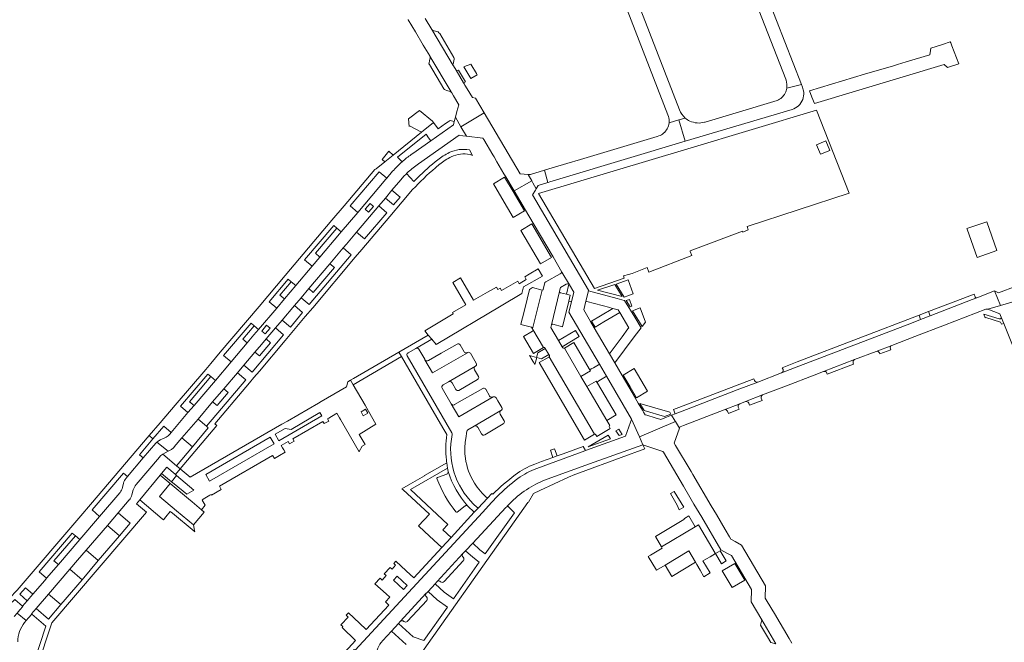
# Model space of a CAD drawing. Header units: metres. Extents: x 166325 to 190320, y 381923 to 404576.
# Tile 975 of 1056: x 182408 to 182792, y 384733 to 384975. Entities that reach past the tile are written whole.
import ezdxf

# ---------------------------------------------------------------- set-up
doc = ezdxf.new("R2010")
doc.units = ezdxf.units.M
for name, color, linetype, lineweight in [('B-WE-VH-VERHARDING_ASFALT-GV', 8, 'Continuous', 18), ('B-WE-VH-VERHARDING_BETON-GV', 8, 'Continuous', 18), ('B-WE-VH-VERHARDING_BETONSTRAATSTEEN-GV', 8, 'Continuous', 18), ('B-WE-VH-VERHARDING_HALFVERHARDING-GV', 8, 'Continuous', 18), ('B-WE-VH-VERHARDING_STRAATBAKSTEEN-GV', 8, 'Continuous', 18)]:
    doc.layers.add(name, color=color, linetype=linetype, lineweight=lineweight)

msp = doc.modelspace()

# ---------------------------------------------------------------- linework, layer by layer
at = {"layer": 'B-WE-VH-VERHARDING_ASFALT-GV', "flags": 128}
for points in [[(182707.025, 384948.57), (182712.728, 384949.959), (182693.27, 385000.037), (182678.786, 385037.762), (182677.857, 385040.184), (182677.148, 385042.031), (182676.923, 385042.617), (182673.233, 385052.227), (182671.626, 385051.6), (182670.158, 385051.028), (182670.033, 385050.979), (182668.547, 385050.4), (182672.453, 385040.247), (182673.174, 385038.373), (182687.916, 385000.061), (182706.6, 384952.04)], [(182619.33, 385045.013), (182619.489, 385044.602), (182636.741, 385000.05), (182660.62, 384938.22)], [(182665.151, 384940.121), (182651.065, 384976.599), (182638.224, 385009.676), (182624.06, 385046.6)], [(182706.6, 384952.04), (182706.75, 384951.655)], [(182713.615, 384946.965), (182713.447, 384947.982), (182713.117, 384948.959), (182712.729, 384949.957), (182712.728, 384949.959), (182707.025, 384948.57)], [(182703.242, 384943.781), (182702.004, 384943.41), (182675.17, 384935.37)], [(182667.429, 384936.958), (182664.957, 384936.226), (182667.469, 384927.899), (182709.07, 384940.33)], [(182660.62, 384938.22), (182660.869, 384937.574)], [(182661.134, 384935.093), (182664.957, 384936.226), (182667.429, 384936.958)], [(182667.469, 384927.899), (182664.957, 384936.226), (182661.134, 384935.093)], [(182675.17, 384935.37), (182675.006, 384935.321)], [(182657.128, 384929.955), (182656.477, 384929.761), (182626.591, 384920.841), (182621.274, 384919.254), (182612.997, 384916.74), (182612.604, 384916.62), (182612.557, 384916.606), (182613.953, 384911.862), (182614.044, 384911.89), (182614.639, 384912.072), (182619.862, 384913.673), (182667.469, 384927.899)]]:
    msp.add_lwpolyline(points, dxfattribs=at)
at = {"layer": 'B-WE-VH-VERHARDING_ASFALT-GV'}
for points in [[(182706.75, 384951.655, -0.1254601), (182707.025, 384948.57)], [(182707.025, 384948.57, -0.0818034), (182706.379, 384946.642)], [(182706.379, 384946.642, -0.1743905), (182703.242, 384943.781)], [(182709.07, 384940.33, 0.2332181), (182713.213, 384944.158)], [(182713.213, 384944.158, 0.1125629), (182713.615, 384946.965)], [(182667.429, 384936.958, -0.1196213), (182665.151, 384940.121)], [(182660.869, 384937.574, -0.101974), (182661.134, 384935.093)], [(182669.256, 384935.779, -0.0672301), (182667.429, 384936.958)], [(182660.412, 384932.763, -0.1828495), (182657.128, 384929.955)], [(182661.134, 384935.093, -0.1011505), (182660.412, 384932.763)], [(182675.006, 384935.321, -0.1822681), (182669.256, 384935.779)]]:
    msp.add_lwpolyline(points, format="xyb", dxfattribs=at)
at = {"layer": 'B-WE-VH-VERHARDING_BETON-GV', "flags": 128}
msp.add_lwpolyline([(182478.905, 384784.371), (182475.247, 384787.433), (182473.897, 384788.563), (182466.76, 384794.536), (182462.553, 384789.505), (182469.178, 384783.982), (182475.834, 384778.433), (182479.983, 384783.456)], close=True, dxfattribs=at)
at = {"layer": 'B-WE-VH-VERHARDING_BETONSTRAATSTEEN-GV', "flags": 128}
for points in [[(182559.433, 384975.279), (182559.479, 384975.202), (182562.272, 384970.494), (182565.318, 384965.363), (182567.887, 384961.132), (182567.923, 384961.072), (182576.263, 384947.108), (182576.397, 384946.883), (182576.432, 384946.825), (182577.155, 384945.557), (182579.16, 384942.049), (182578.454, 384939.455), (182577.853, 384937.246), (182580.031, 384933.577), (182589.064, 384938.946), (182585.659, 384944.721), (182584.499, 384944.919), (182582.438, 384948.377), (182581.606, 384949.773), (182581.37, 384950.169), (182581.344, 384950.213), (182581.079, 384950.658), (182578.157, 384955.562), (182577.127, 384957.226), (182576.981, 384957.471), (182568.631, 384971.497), (182566.137, 384975.738)], [(182568.229, 384928.109), (182577.063, 384934.346), (182577.399, 384935.581), (182575.818, 384936.012), (182575.036, 384935.486), (182574.046, 384934.77), (182571.133, 384932.725), (182569.347, 384935.221), (182564.64, 384931.437), (182553.56, 384922.531), (182550.314, 384919.922), (182546.938, 384917.208), (182546.51, 384916.864), (182534.54, 384902.739), (182529.767, 384897.108), (182511.564, 384875.628), (182501.327, 384863.547), (182486.209, 384845.708), (182482.508, 384841.341), (182480.548, 384839.042), (182468.609, 384825.035), (182462.764, 384818.179), (182458.556, 384813.242), (182460.001, 384812.033), (182464.169, 384816.964), (182467.131, 384814.5), (182473.645, 384822.175), (182470.722, 384824.682), (182481.39, 384837.201), (182482.573, 384836.206), (182484.315, 384834.745), (182490.471, 384841.997), (182487.547, 384844.462), (182498.218, 384857.041), (182499.392, 384856.023), (182501.125, 384854.55), (182508.23, 384862.928), (182505.286, 384865.399), (182512.714, 384874.168), (182513.915, 384873.127), (182515.651, 384871.678), (182522.078, 384879.256), (182519.111, 384881.753), (182530.426, 384895.08), (182531.63, 384894.066), (182533.396, 384892.6), (182539.833, 384900.19), (182536.883, 384902.7), (182548.134, 384915.943), (182551.097, 384913.471)], [(182563.424, 384919.07), (182579.368, 384930.255), (182580.824, 384930.064), (182582.245, 384929.878), (182580.031, 384933.577), (182577.853, 384937.246), (182577.399, 384935.581), (182577.063, 384934.346), (182568.229, 384928.109), (182561.258, 384923.187)], [(182557.122, 384919.932), (182555.357, 384921.662), (182566.489, 384930.613), (182567.404, 384929.257), (182568.229, 384928.109)], [(182583.569, 384922.683), (182584.54, 384922.304), (182583.313, 384924.571)], [(182561.258, 384923.187), (182560.633, 384922.746)], [(182570.054, 384917.571), (182571.7, 384918.921), (182571.804, 384919.006)], [(182553.413, 384916.197), (182551.097, 384913.471), (182550.792, 384913.113), (182539.833, 384900.19), (182533.396, 384892.6), (182532.745, 384891.833), (182525.088, 384882.805), (182522.078, 384879.256), (182515.651, 384871.678), (182511.218, 384866.451), (182508.23, 384862.928), (182501.125, 384854.55), (182499.329, 384852.433), (182496.693, 384849.327), (182490.471, 384841.997), (182484.315, 384834.745), (182476.012, 384824.964), (182473.645, 384822.175), (182467.131, 384814.5), (182466.52, 384813.781)], [(182563.062, 384913.64), (182561.695, 384912.283), (182558.816, 384915.275), (182558.629, 384915.097), (182557.809, 384914.245), (182556.635, 384912.913), (182553.147, 384908.791), (182556.299, 384906.139), (182553.747, 384903.133), (182550.609, 384905.792), (182548, 384902.709), (182551.14, 384900.056), (182542.5, 384889.861), (182539.345, 384892.481), (182535.383, 384887.799), (182534.165, 384886.362), (182537.294, 384883.698), (182520.935, 384864.293), (182517.717, 384866.963), (182515.116, 384863.895), (182518.297, 384861.187), (182513.536, 384855.531), (182510.323, 384858.243), (182507.713, 384855.164), (182510.922, 384852.458), (182498.678, 384837.952), (182495.417, 384840.688)], [(182550.609, 384905.792), (182553.147, 384908.791), (182556.635, 384912.913), (182557.809, 384914.245), (182558.629, 384915.097), (182558.816, 384915.275)], [(182551.097, 384913.471), (182553.413, 384916.197)], [(182558.816, 384915.275), (182559.511, 384915.936)], [(182468.202, 384808.693), (182468.293, 384808.8), (182471.28, 384812.312), (182477.554, 384819.688), (182483.227, 384826.357), (182487.57, 384831.463), (182492.899, 384837.728), (182495.417, 384840.688), (182499.738, 384845.768), (182502.239, 384848.708), (182504.082, 384850.881), (182507.713, 384855.164), (182510.323, 384858.243), (182515.116, 384863.895), (182517.717, 384866.963), (182520.719, 384870.504), (182528.925, 384880.182), (182534.165, 384886.362), (182535.383, 384887.799), (182539.345, 384892.481), (182548, 384902.709), (182550.609, 384905.792)], [(182495.417, 384840.688), (182492.899, 384837.728), (182496.169, 384834.969), (182480.914, 384816.881), (182481.572, 384816.265), (182475.366, 384808.848), (182469.188, 384801.465), (182470.612, 384800.292), (182484.906, 384817.143), (182484.145, 384817.839), (182485.584, 384819.546), (182494.793, 384830.47), (182497.586, 384833.783), (182499.362, 384835.89), (182501.473, 384838.393), (182511.502, 384850.29), (182514.079, 384853.347), (182519.372, 384859.626), (182522.263, 384863.052), (182538.845, 384882.697), (182541.385, 384885.707), (182552.293, 384898.576), (182557.125, 384904.269), (182561.2, 384909.07)], [(182619.341, 384876.934), (182619.106, 384876.503), (182618.724, 384876.203), (182613.152, 384873.093)], [(182622.317, 384871.928), (182619.341, 384876.934)], [(182613.152, 384873.093), (182612.671, 384872.824), (182612.098, 384870.126), (182612.056, 384870.042)], [(182619.73, 384847.456), (182619.496, 384847.855), (182618.072, 384850.282), (182615.073, 384855.393), (182615.338, 384856.41), (182618.423, 384869.414), (182618.435, 384869.463), (182618.824, 384870.976), (182621, 384872.233)], [(182621, 384872.233), (182621.045, 384872.259)], [(182622.066, 384872.195), (182621.165, 384868.272), (182622.608, 384867.901), (182622.034, 384865.598), (182623.058, 384865.354)], [(182623.058, 384865.354), (182623.984, 384869.095), (182622.317, 384871.928)], [(182796.411, 384871.501), (182789.49, 384868.886), (182787.963, 384869.578), (182790.269, 384863.902), (182796.02, 384865.619)], [(182611.654, 384869.888), (182607.911, 384854.82), (182608.097, 384854.505), (182612.199, 384847.531), (182612.423, 384847.583), (182612.66, 384847.493), (182612.776, 384847.357), (182612.859, 384847.217), (182614.299, 384844.774), (182614.498, 384844.437), (182614.56, 384844.267), (182614.518, 384844.004), (182614.375, 384843.855), (182632.04, 384813.75), (182632.084, 384813.776), (182632.399, 384813.792), (182632.641, 384813.591), (182633.043, 384812.94), (182638.231, 384815.952), (182637.783, 384816.761), (182637.779, 384816.911), (182637.868, 384817.103), (182638.014, 384817.188), (182636.847, 384819.165), (182629.081, 384832.323), (182626.76, 384836.309), (182620.321, 384847.298)], [(182785.336, 384862.429), (182790.269, 384863.902), (182787.963, 384869.578), (182781.105, 384866.927), (182779.246, 384866.21), (182762.882, 384859.899), (182759.195, 384858.477), (182755.569, 384857.078), (182711.739, 384840.258), (182705.02, 384837.68), (182695.682, 384834.091)], [(182780.481, 384867.219), (182780.476, 384867.231), (182780.03, 384868.38), (182775.661, 384866.702), (182762.231, 384861.543)], [(182762.231, 384861.543), (182762.882, 384859.899), (182779.246, 384866.21), (182781.105, 384866.927)], [(182796.02, 384865.619), (182790.269, 384863.902), (182785.336, 384862.429), (182790.015, 384860.692), (182790.564, 384859.415), (182790.583, 384859.367), (182791.549, 384856.956), (182803.141, 384828.017)], [(182759.195, 384858.477), (182758.55, 384860.133), (182711.097, 384841.916), (182705.272, 384839.686), (182705.55, 384838.992)], [(182768.473, 384856.261), (182784.573, 384862.432)], [(182789.823, 384858.687), (182789.729, 384858.716), (182783.786, 384860.544), (182784.349, 384859.076), (182784.62, 384859.18), (182790.33, 384857.42), (182790.658, 384856.6), (182791.549, 384856.956), (182790.583, 384859.367)], [(182695.682, 384834.091), (182687.663, 384831.011), (182665.53, 384822.508), (182663.552, 384821.748), (182663.469, 384821.716), (182662.124, 384821.2), (182663.546, 384818.899), (182663.635, 384818.755), (182665.242, 384816.159), (182665.409, 384816.636), (182666.739, 384817.149), (182682.66, 384823.289), (182688.677, 384825.61), (182690.868, 384826.456), (182697.604, 384829.055), (182706.94, 384832.663), (182717.632, 384836.755), (182721.373, 384838.188), (182733.474, 384842.819), (182741.879, 384846.043), (182747.96, 384848.38), (182756.861, 384851.809), (182768.473, 384856.261)], [(182705.02, 384837.68), (182711.739, 384840.258), (182755.569, 384857.078), (182759.195, 384858.477)], [(182568.626, 384850.81), (182567.293, 384852.397), (182555.848, 384845.749), (182556.841, 384843.991), (182568.278, 384824.311), (182572.956, 384816.245)], [(182607.944, 384853.879), (182604.458, 384851.812), (182608.307, 384845.257), (182612.199, 384847.531), (182608.097, 384854.505)], [(182559.308, 384845.375), (182559.4, 384845.43), (182562.389, 384847.222), (182568.626, 384850.81)], [(182578.491, 384848.907), (182572.339, 384845.34), (182567.355, 384842.449)], [(182581.22, 384845.905), (182579.673, 384848.585)], [(182747.96, 384848.38), (182741.879, 384846.043)], [(182559.058, 384844.278), (182576.451, 384814.307), (182576.567, 384814.03), (182576.602, 384813.693)], [(182576.602, 384813.693), (182576.567, 384814.03), (182576.451, 384814.307), (182559.058, 384844.278)], [(182559.4, 384845.43), (182559.308, 384845.375)], [(182562.389, 384847.222), (182559.4, 384845.43)], [(182565.888, 384842.97), (182563.605, 384846.891)], [(182582.627, 384845.585), (182582.594, 384845.566), (182582.533, 384845.531), (182568.966, 384837.673), (182565.989, 384842.797), (182565.888, 384842.97)], [(182565.989, 384842.797), (182568.966, 384837.673), (182582.533, 384845.531)], [(182585.445, 384842.393), (182583.768, 384845.288)], [(182743.168, 384845.444), (182743.33, 384845.021), (182747.574, 384846.641)], [(182747.574, 384846.641), (182747.405, 384847.063)], [(182567.355, 384842.449), (182567.334, 384842.437)], [(182573.081, 384833.003), (182573.11, 384833.02), (182575.172, 384834.22), (182585.639, 384840.242)], [(182585.639, 384840.242), (182575.172, 384834.22)], [(182586.012, 384841.413), (182585.445, 384842.393)], [(182733.474, 384842.819), (182721.373, 384838.188)], [(182722.82, 384837.142), (182733.071, 384841.083), (182732.913, 384841.508)], [(182732.913, 384841.508), (182732.892, 384841.564)], [(182586.827, 384836.233), (182585.283, 384838.889)], [(182705.55, 384838.992), (182705.582, 384838.912)], [(182722.647, 384837.595), (182722.659, 384837.564), (182722.82, 384837.142)], [(182576.536, 384833.858), (182576.547, 384833.839), (182578.091, 384831.159)], [(182579.248, 384830.842), (182579.266, 384830.853), (182586.513, 384835.054)], [(182694.425, 384834.64), (182694.401, 384834.704), (182694.143, 384835.403), (182687.034, 384832.681), (182664.892, 384824.197), (182662.901, 384823.424), (182663.552, 384821.748), (182665.53, 384822.508), (182687.663, 384831.011), (182695.682, 384834.091)], [(182576.212, 384825.618), (182572.725, 384831.643)], [(182588.496, 384831.637), (182577.572, 384825.28), (182577.547, 384825.265)], [(182591.214, 384828.642), (182591.205, 384828.658), (182589.667, 384831.317), (182589.659, 384831.33)], [(182697.604, 384829.055), (182690.868, 384826.456)], [(182576.212, 384825.618), (182579.182, 384820.497), (182592.582, 384828.282)], [(182592.582, 384828.282), (182579.182, 384820.497), (182576.212, 384825.618)], [(182593.748, 384827.973), (182593.733, 384827.998)], [(182595.968, 384824.144), (182594.447, 384826.768), (182593.748, 384827.973)], [(182688.677, 384825.61), (182682.66, 384823.289)], [(182692.184, 384825.892), (182692.516, 384825.042), (182697.363, 384826.908)], [(182697.363, 384826.908), (182697.033, 384827.75)], [(182582.734, 384815.493), (182585.185, 384816.917), (182595.605, 384822.963)], [(182595.605, 384822.963), (182585.185, 384816.917)], [(182596.835, 384818.94), (182595.282, 384821.605), (182595.254, 384821.654)], [(182683.926, 384822.719), (182684.268, 384821.861), (182688.434, 384823.462)], [(182688.434, 384823.462), (182688.108, 384824.311)], [(182589.272, 384813.549), (182596.529, 384817.765)], [(182649.557, 384812.686), (182646.504, 384819.648), (182646.478, 384819.574), (182646.452, 384819.502), (182646.101, 384818.51), (182644.161, 384813.025), (182628.568, 384807.363), (182628.274, 384807.256)], [(182708.944, 384732.428), (182707.933, 384734.147), (182702.188, 384743.907), (182701.161, 384745.65), (182698.643, 384749.928), (182698.729, 384754.693), (182689.346, 384770.596), (182686.905, 384771.91), (182685.209, 384772.823), (182684.688, 384773.735), (182683.017, 384776.6), (182679.579, 384782.451), (182677.525, 384785.932), (182670.378, 384798.062), (182669.693, 384799.224), (182663.704, 384809.388), (182663.183, 384810.277), (182665.242, 384816.159), (182663.635, 384818.755), (182649.62, 384812.713), (182649.557, 384812.686), (182650.871, 384809.689), (182651.72, 384809.388), (182658.772, 384807.042), (182658.934, 384806.766), (182666.706, 384793.58), (182669.269, 384789.233), (182670.85, 384786.538), (182673.858, 384781.431), (182681.355, 384768.699), (182683.902, 384767.337), (182685.433, 384766.518), (182693.277, 384753.229), (182693.196, 384748.471), (182697.297, 384741.414), (182702.785, 384732.139)], [(182450.113, 384797.334), (182456.233, 384804.534), (182454.725, 384805.792), (182460.001, 384812.033), (182458.556, 384813.242), (182435.713, 384786.445), (182431.857, 384781.937)], [(182466.52, 384813.781), (182466.28, 384813.498)], [(182572.956, 384816.245), (182574.497, 384813.616)], [(182581.885, 384812.05), (182582.288, 384814.895)], [(182586.535, 384816.556), (182586.543, 384816.542), (182588.094, 384813.86)], [(182461.111, 384810.273), (182461.071, 384810.225), (182456.233, 384804.534), (182450.113, 384797.334)], [(182461.56, 384810.729), (182465.893, 384807.106)], [(182463.866, 384805.959), (182465.893, 384807.106), (182461.56, 384810.729)], [(182464.678, 384812.343), (182462.832, 384811.549)], [(182555, 384714.919), (182606.057, 384787.149), (182606.312, 384787.269), (182608.359, 384790.625), (182610.784, 384791.865), (182621.921, 384796.996), (182624.361, 384798.053), (182626.195, 384798.765), (182642.422, 384804.642), (182651.677, 384808.105), (182650.871, 384809.689), (182630.125, 384802.181), (182612.168, 384795.683)], [(182581.671, 384810.512), (182581.677, 384810.571), (182581.684, 384810.629), (182581.885, 384812.05)], [(182612.168, 384795.683), (182630.125, 384802.181), (182650.871, 384809.689), (182649.557, 384812.686)], [(182413.656, 384725.037), (182415.531, 384725.201), (182417.397, 384730.808), (182418.013, 384732.498), (182420.557, 384740.236), (182457.425, 384783.4), (182453.542, 384786.629), (182454.825, 384788.154), (182462.799, 384797.851), (182463.343, 384798.512), (182465.401, 384800.954), (182468.652, 384798.193), (182468.727, 384798.129), (182470.612, 384800.292), (182469.188, 384801.465), (182463.866, 384805.959)], [(182463.735, 384805.885), (182463.866, 384805.959)], [(182463.866, 384805.959), (182463.735, 384805.885)], [(182465.893, 384807.106), (182467.174, 384807.831)], [(182609.538, 384800.453), (182628.274, 384807.256), (182628.568, 384807.363), (182627.623, 384808.977), (182619.823, 384806.137), (182617.537, 384805.305), (182615.882, 384804.697), (182611.468, 384803.084), (182608.853, 384802.128)], [(182628.274, 384807.256), (182609.538, 384800.453)], [(182453.402, 384794.122), (182462.528, 384804.874), (182462.534, 384804.882)], [(182462.534, 384804.882), (182462.528, 384804.874), (182453.402, 384794.122)], [(182574.494, 384802.68), (182574.825, 384800.575), (182575.068, 384799.276)], [(182608.853, 384802.128), (182608.804, 384802.11)], [(182405.086, 384748.4), (182405.456, 384748.755), (182406.131, 384749.401), (182409.183, 384746.756), (182411.006, 384748.875), (182408.109, 384751.407), (182410.276, 384753.923), (182413.21, 384751.438), (182417.83, 384756.809), (182418.544, 384757.643), (182415.587, 384760.136), (182428.549, 384775.266), (182429.759, 384774.245), (182431.485, 384772.759), (182439.202, 384781.773), (182436.247, 384784.283), (182448.536, 384798.634), (182450.113, 384797.334)], [(182574.44, 384798.248), (182574.462, 384798.148), (182570.852, 384796.847), (182570.805, 384796.83)], [(182448.516, 384794.668), (182448.123, 384792.98)], [(182450.113, 384797.334), (182449.496, 384796.609)], [(182447.184, 384791.096), (182447.045, 384790.934), (182439.202, 384781.773), (182431.485, 384772.759), (182423.141, 384763.013), (182418.544, 384757.643), (182417.83, 384756.809), (182413.21, 384751.438), (182411.006, 384748.875), (182409.183, 384746.756), (182409.268, 384746.683), (182408.072, 384745.287), (182407.037, 384744.079), (182410.586, 384741.138), (182411.545, 384742.258), (182412.765, 384743.682)], [(182451.793, 384790.106), (182452.314, 384792.042)], [(182452.314, 384792.042), (182451.793, 384790.106)], [(182592.454, 384790.389), (182592.124, 384790.672), (182590.372, 384788.819), (182586.68, 384784.912), (182585.241, 384783.39), (182576.235, 384773.594), (182572.607, 384769.657), (182561.664, 384757.805), (182558.692, 384760.543), (182554.637, 384764.279), (182553.819, 384763.398), (182554.582, 384762.694), (182553.211, 384761.189), (182552.441, 384761.893), (182550.15, 384759.419), (182550.909, 384758.704), (182549.299, 384756.948), (182548.524, 384757.652), (182546.529, 384755.492), (182550.845, 384751.532), (182552.265, 384750.229), (182550.571, 384748.408), (182551.86, 384747.199), (182543.117, 384737.73), (182540.521, 384740.156), (182536.155, 384744.236), (182535.259, 384743.269), (182536.02, 384742.558), (182533.313, 384739.619), (182533.217, 384739.514), (182534.001, 384738.8), (182533.713, 384738.471), (182538.925, 384733.445), (182529.127, 384722.813)], [(182450.785, 384788.21), (182450.765, 384788.187), (182446.401, 384783.097), (182451.085, 384779.101), (182446.921, 384774.203), (182438.693, 384764.524), (182432.374, 384757.091), (182424.144, 384747.409), (182419.338, 384741.756), (182414.499, 384745.874), (182412.683, 384743.754), (182412.765, 384743.682), (182418.231, 384739.006), (182413.656, 384725.037)], [(182412.765, 384743.682), (182412.683, 384743.754), (182414.499, 384745.874), (182419.331, 384751.514), (182427.591, 384761.156), (182430.617, 384764.689), (182433.919, 384768.54), (182442.212, 384778.212), (182446.401, 384783.097), (182450.765, 384788.187)], [(182450.765, 384788.187), (182450.785, 384788.21)], [(182529.127, 384722.813), (182531.969, 384722.911), (182538.379, 384729.859), (182538.704, 384729.565), (182538.776, 384729.644), (182588.399, 384783.321), (182592.05, 384787.27)], [(182594.086, 384789.472), (182592.05, 384787.27), (182588.399, 384783.321), (182538.776, 384729.644)], [(182582.768, 384785.784), (182585.241, 384783.39), (182586.68, 384784.912), (182585.223, 384786.309)], [(182584.961, 384786.56), (182585.223, 384786.309), (182586.68, 384784.912)], [(182585.223, 384786.309), (182584.961, 384786.56)], [(182586.68, 384784.912), (182590.372, 384788.819)], [(182592.05, 384787.27), (182594.086, 384789.472)], [(182549.525, 384733.356), (182549.588, 384733.425), (182552.964, 384737.084), (182555.702, 384740.051), (182556.372, 384740.777), (182566.514, 384751.785), (182566.551, 384751.825), (182567.218, 384752.547), (182569.956, 384755.51), (182570.629, 384756.238), (182570.716, 384756.332), (182580.826, 384767.269), (182581.837, 384768.353), (182584.612, 384771.328), (182597.517, 384785.164)], [(182578.51, 384783.442), (182581.66, 384785.913), (182581.737, 384785.845)], [(182598.196, 384785.909), (182600.849, 384783.192), (182589.509, 384767.201), (182587.36, 384768.704), (182584.612, 384771.328)], [(182431.857, 384781.937), (182407.063, 384752.964), (182404.09, 384749.958)], [(182584.612, 384771.328), (182581.837, 384768.353), (182584.602, 384765.81), (182587.172, 384763.97), (182577.112, 384749.694), (182573.428, 384752.251), (182569.956, 384755.51), (182567.218, 384752.547), (182570.714, 384749.309), (182574.82, 384746.422), (182565.613, 384733.381), (182561.396, 384734.777), (182555.702, 384740.051), (182552.964, 384737.084), (182558.686, 384731.844)], [(182580.826, 384767.269), (182570.716, 384756.332)], [(182573.467, 384756.346), (182580.919, 384764.435), (182580.974, 384764.495)], [(182566.514, 384751.785), (182556.372, 384740.777)], [(182559.135, 384740.83), (182559.202, 384740.902), (182566.675, 384748.988)]]:
    msp.add_lwpolyline(points, dxfattribs=at)
for points in [[(182568.631, 384971.497), (182576.981, 384957.471), (182576.924, 384957.72), (182576.942, 384957.974), (182577.227, 384959.176), (182577.403, 384959.931), (182577.429, 384960.274), (182577.262, 384960.574), (182571.772, 384969.875), (182571.465, 384970.196), (182571.112, 384970.465), (182570.527, 384970.696), (182569.26, 384971.034), (182568.901, 384971.206)], [(182774.05, 384958.01), (182771.34, 384965.067), (182770.893, 384966.231), (182770.74, 384966.63), (182767.724, 384965.64), (182763.107, 384964.124), (182762.99, 384963.263), (182762.76, 384961.58), (182753.602, 384958.84), (182750.194, 384957.82), (182748.575, 384957.336), (182737.357, 384953.979), (182715.887, 384947.555), (182716.838, 384945.111), (182717.79, 384942.668), (182768.33, 384957.8), (182769.7, 384956.68)], [(182576.263, 384947.108), (182567.923, 384961.072), (182568.036, 384960.718), (182568.005, 384960.347), (182567.754, 384959.2), (182567.587, 384958.423), (182567.57, 384958.091), (182567.731, 384957.801), (182573.401, 384948.312), (182573.601, 384948.04), (182573.917, 384947.922), (182574.566, 384947.679), (182575.8, 384947.309), (182576.139, 384947.153), (182576.215, 384947.074)], [(182579.071, 384955.637), (182578.737, 384955.443), (182578.423, 384955.384), (182578.157, 384955.562), (182581.079, 384950.658), (182581.82, 384951.106)], [(182583.885, 384952.314), (182586.346, 384953.736), (182586.04, 384954.253), (182583.925, 384957.913), (182581.375, 384957.059), (182581.185, 384956.927)], [(182563.87, 384939.921), (182559.626, 384936.65), (182559.826, 384933.677), (182560.036, 384933.936), (182564.64, 384931.437), (182569.347, 384935.221), (182568.934, 384935.673)], [(182589.064, 384938.946), (182580.031, 384933.577), (182582.245, 384929.878), (182588.618, 384929.044), (182588.888, 384928.62), (182592.482, 384922.548), (182592.929, 384921.793), (182594.036, 384919.924), (182596.798, 384915.257), (182597.537, 384914.007), (182600.776, 384908.535), (182607.592, 384912.483), (182606.2, 384915.005), (182603.063, 384915.208)], [(182550.314, 384919.922), (182553.56, 384922.531), (182551.935, 384923.973), (182549.303, 384920.804)], [(182595.983, 384905.759), (182600.417, 384898.218), (182604.767, 384900.739), (182600.335, 384908.279), (182597.055, 384913.859), (182592.709, 384911.325)], [(182613.953, 384911.862), (182612.557, 384916.606), (182607.132, 384914.945), (182606.281, 384915), (182606.2, 384915.005), (182607.592, 384912.483), (182607.998, 384911.746), (182609.335, 384909.323), (182610.156, 384910.698)], [(182607.592, 384912.483), (182600.776, 384908.535), (182605.22, 384901.028), (182608.233, 384895.938), (182615.956, 384882.89), (182619.341, 384876.934), (182622.317, 384871.928), (182623.984, 384869.095), (182623.058, 384865.354), (182622.066, 384861.351), (182633.971, 384841.036), (182636.704, 384836.372), (182646.504, 384819.648), (182649.557, 384812.686), (182649.62, 384812.713), (182663.635, 384818.755), (182663.546, 384818.899), (182662.124, 384821.2), (182660.138, 384820.437), (182660.137, 384820.437), (182657.866, 384819.564), (182655.672, 384820.208), (182652.509, 384821.135), (182651.832, 384821.334), (182651.21, 384822.394), (182650.741, 384823.193), (182649.143, 384825.919), (182648.113, 384827.676), (182648.066, 384827.755), (182642.873, 384836.608), (182641.383, 384839.148), (182639.983, 384841.535), (182637.9, 384845.085), (182631.946, 384855.237), (182630.551, 384857.617), (182627.877, 384862.175), (182628.693, 384865.546), (182629.689, 384869.657), (182629.748, 384869.901), (182607.925, 384906.962), (182609.027, 384908.807), (182609.335, 384909.323), (182607.998, 384911.746)], [(182544.003, 384900.283), (182542.645, 384901.442), (182544.584, 384903.699), (182545.942, 384902.527)], [(182533.396, 384892.6), (182531.63, 384894.066), (182523.323, 384884.264), (182525.088, 384882.805), (182532.745, 384891.833)], [(182611.054, 384880.111), (182615.359, 384882.667), (182607.718, 384895.7), (182603.399, 384893.142)], [(182528.925, 384880.182), (182520.719, 384870.504), (182522.486, 384869), (182530.702, 384878.689)], [(182603.749, 384868.547), (182604.394, 384871.139), (182611.847, 384875.335), (182610.182, 384878.195), (182606.636, 384876.062), (182604.885, 384875.042), (182605.509, 384873.978), (182602.759, 384872.377), (182602.144, 384873.444), (182595.825, 384869.786), (182595.336, 384870.632), (182594.395, 384870.109), (182593.822, 384871.091), (182590.364, 384869.094), (182584.953, 384866.015), (182579.914, 384874.649), (182576.863, 384872.849), (182581.916, 384864.182), (182576.768, 384861.183), (182576.836, 384861.065), (182577.056, 384860.655), (182565.9, 384854.054), (182567.293, 384852.397), (182568.626, 384850.81), (182570.371, 384848.734), (182595.763, 384863.806)], [(182511.218, 384866.451), (182515.651, 384871.678), (182513.915, 384873.127), (182509.498, 384867.931)], [(182607.911, 384854.82), (182611.654, 384869.888), (182607.93, 384870.886), (182606.741, 384870.138), (182604.87, 384862.615), (182604.011, 384859.159), (182603.528, 384857.216), (182603.357, 384856.53), (182607.483, 384855.462)], [(182618.423, 384869.414), (182615.338, 384856.41), (182615.553, 384856.611), (182615.846, 384856.63), (182619.558, 384855.656), (182622.034, 384865.598), (182622.608, 384867.901), (182621.165, 384868.272), (182618.802, 384868.879), (182618.501, 384869.067)], [(182643.629, 384865.845), (182640.885, 384866.595), (182629.689, 384869.657), (182628.693, 384865.546), (182629.141, 384865.427), (182638.051, 384863.069), (182638.746, 384862.885), (182639.275, 384862.745), (182641.248, 384862.223), (182641.898, 384861.137), (182645.428, 384855.238), (182645.079, 384854.767), (182642.848, 384851.758), (182638.193, 384845.48), (182637.9, 384845.085), (182639.983, 384841.535), (182647.588, 384851.656), (182650.269, 384855.222), (182647.766, 384859.31), (182643.794, 384865.8)], [(182639.275, 384862.745), (182634.389, 384859.873), (182630.936, 384857.843), (182632.328, 384855.464), (182635.76, 384857.498), (182641.898, 384861.137), (182641.248, 384862.223)], [(182759.195, 384858.477), (182762.882, 384859.899), (182762.231, 384861.543), (182758.55, 384860.133)], [(182501.125, 384854.55), (182499.392, 384856.023), (182494.967, 384850.808), (182496.693, 384849.327), (182499.329, 384852.433)], [(182503.733, 384852.828), (182502.449, 384853.942), (182504.3, 384856.217), (182505.678, 384855.089)], [(182619.496, 384847.855), (182626.148, 384851.799), (182624.727, 384854.193), (182618.072, 384850.282)], [(182499.738, 384845.768), (182501.495, 384844.299), (182505.832, 384849.381), (182504.082, 384850.881), (182502.239, 384848.708)], [(182620.321, 384847.298), (182626.76, 384836.309), (182630.454, 384838.462), (182629.966, 384839.295), (182623.997, 384849.459), (182620.373, 384847.33)], [(182536.997, 384834.782), (182537.996, 384833.03), (182556.841, 384843.991), (182555.848, 384845.749), (182538.177, 384835.485)], [(182614.299, 384844.774), (182612.859, 384847.217), (182609.971, 384845.52), (182609.511, 384843.71), (182606.778, 384844.462), (182606.84, 384844.356), (182607.135, 384843.853), (182607.449, 384843.319), (182608.308, 384841.856), (182608.868, 384840.902), (182609.554, 384843.601), (182611.437, 384843.077)], [(182632.04, 384813.75), (182614.375, 384843.855), (182614.333, 384843.812), (182610.513, 384841.706), (182628.155, 384811.499)], [(182636.704, 384836.372), (182633.971, 384841.036), (182633.585, 384840.81), (182631.643, 384839.672), (182630.825, 384839.188), (182630.756, 384839.146), (182630.335, 384839.081), (182629.966, 384839.295), (182630.454, 384838.462), (182626.76, 384836.309), (182629.081, 384832.323), (182632.784, 384834.483), (182633.26, 384833.667), (182633.199, 384833.881), (182633.219, 384834.102), (182633.371, 384834.363), (182634.4, 384834.985), (182636.324, 384836.15)], [(182476.012, 384824.964), (182484.315, 384834.745), (182482.573, 384836.206), (182474.254, 384826.418)], [(182648.456, 384828), (182652.787, 384830.557), (182647.601, 384839.341), (182643.27, 384836.784), (182645.959, 384832.229)], [(182479.571, 384788.408), (182482.195, 384790.002), (182482.631, 384790.265), (182482.774, 384790.028), (182486.607, 384792.25), (182485.9, 384793.489), (182485.896, 384793.495), (182506.575, 384805.501), (182506.688, 384805.307), (182507.306, 384804.249), (182509.311, 384805.414), (182511.564, 384806.721), (182510.965, 384807.739), (182510.533, 384808.475), (182510.024, 384809.379), (182512.741, 384810.947), (182513.239, 384810.061), (182515.034, 384811.094), (182514.516, 384811.98), (182526.229, 384818.78), (182526.733, 384817.882), (182528.547, 384818.899), (182528.028, 384819.789), (182528.486, 384820.056), (182531.253, 384821.676), (182531.693, 384821.926), (182532.734, 384820.115), (182533.069, 384819.534), (182540.345, 384806.9), (182540.349, 384806.892), (182540.358, 384806.907), (182540.398, 384806.977), (182541.576, 384809.051), (182542.721, 384809.726), (182540.331, 384813.677), (182546.856, 384817.622), (182546.34, 384818.551), (182543.343, 384823.946), (182542.732, 384825.046), (182537.996, 384833.03), (182536.997, 384834.782), (182535.948, 384834.225), (182535.418, 384832.252), (182525.555, 384826.518), (182524.473, 384825.908), (182512.392, 384818.898), (182510.259, 384817.66), (182474.555, 384796.979), (182470.612, 384800.292), (182468.727, 384798.129), (182469.225, 384797.707), (182475.961, 384791.949), (182473.2, 384790.357), (182468.235, 384794.416), (182467.235, 384795.228), (182463.343, 384798.512), (182462.799, 384797.851), (182466.76, 384794.536), (182473.897, 384788.563), (182475.247, 384787.433), (182478.905, 384784.371), (182480.303, 384786.072), (182479.112, 384788.134)], [(182640.519, 384821.324), (182633.26, 384833.667), (182632.784, 384834.483), (182629.081, 384832.323), (182636.847, 384819.165)], [(182487.57, 384831.463), (182483.227, 384826.357), (182484.976, 384824.901), (182489.329, 384829.973)], [(182661.84, 384821.632), (182661.381, 384822.329), (182649.798, 384825.727), (182651.41, 384822.997), (182659.32, 384820.677)], [(182525.046, 384822.164), (182525.794, 384820.869), (182509.098, 384811.174), (182507.606, 384813.757), (182511.518, 384816.031), (182513.861, 384815.666)], [(182541.081, 384822.548), (182542.781, 384823.535), (182543.69, 384821.969), (182541.978, 384820.976)], [(182477.554, 384819.688), (182471.28, 384812.312), (182475.366, 384808.848), (182481.572, 384816.265), (182480.914, 384816.881)], [(182638.274, 384812.001), (182637.439, 384813.344), (182629.644, 384808.8)], [(182640.455, 384815.102), (182641.686, 384813.266), (182642.813, 384813.684), (182641.535, 384815.731)], [(182480.579, 384798.083), (182505.686, 384812.64), (182507.175, 384810.042), (182482.087, 384795.503)], [(182616.439, 384808.04), (182614.871, 384807.51), (182615.882, 384804.697), (182617.537, 384805.305), (182616.532, 384808.071)], [(182574.97, 384778.654), (182560.348, 384792.232), (182574.825, 384800.575), (182574.494, 384802.68), (182565.778, 384797.714), (182565.848, 384797.578), (182560.378, 384794.397), (182557.035, 384792.475), (182557.369, 384792.166), (182567.713, 384782.607), (182563.491, 384778.049), (182563.749, 384777.811), (182565.538, 384776.165), (182565.806, 384775.918), (182569.501, 384772.516), (182572.607, 384769.657), (182576.235, 384773.594), (182573.025, 384776.548)], [(182464.068, 384780.474), (182465.021, 384781.619), (182466.759, 384783.707), (182467.544, 384783.053), (182476.016, 384775.995), (182476.283, 384775.768), (182476.206, 384776.223), (182475.834, 384778.433), (182469.178, 384783.982), (182462.553, 384789.505), (182466.76, 384794.536), (182462.799, 384797.851), (182454.825, 384788.154), (182463.637, 384780.832)], [(182467.235, 384795.228), (182469.225, 384797.707), (182468.727, 384798.129), (182468.652, 384798.193), (182465.401, 384800.954), (182463.343, 384798.512)], [(182667.218, 384780.992), (182666.919, 384780.586), (182655.799, 384773.909), (182658.194, 384769.9), (182671.355, 384777.7), (182668.815, 384781.945)], [(182433.919, 384768.54), (182438.693, 384764.524), (182446.921, 384774.203), (182442.212, 384778.212)], [(182679.206, 384767.312), (182679.169, 384767.375), (182672.67, 384778.425), (182671.355, 384777.7), (182658.194, 384769.9), (182658.19, 384769.898), (182658.477, 384769.427), (182653.865, 384766.66), (182653.048, 384766.171), (182656.191, 384760.798), (182659.562, 384762.805), (182668.786, 384768.295), (182671.406, 384763.87), (182671.907, 384762.998), (182673.197, 384760.756), (182674.711, 384758.255), (182677.122, 384759.715), (182677.123, 384759.716), (182674.329, 384764.426), (182677.097, 384766.058)], [(182431.485, 384772.759), (182429.759, 384774.245), (182421.397, 384764.505), (182423.141, 384763.013)], [(182671.406, 384763.87), (182668.786, 384768.295), (182659.562, 384762.805), (182662.201, 384758.358)], [(182679.206, 384767.312), (182681.556, 384763.316), (182683.392, 384764.396), (182681.038, 384768.396), (182679.26, 384767.344)], [(182685.693, 384754), (182690.635, 384756.912), (182686.785, 384763.413), (182681.835, 384760.504)], [(182427.591, 384761.156), (182419.331, 384751.514), (182424.144, 384747.409), (182432.374, 384757.091)], [(182557.622, 384753.331), (182553.713, 384756.97), (182555.105, 384758.465), (182559.014, 384754.827)], [(182702.785, 384732.139), (182697.297, 384741.414), (182696.834, 384739.393), (182699.472, 384734.894), (182700.786, 384732.622)]]:
    msp.add_lwpolyline(points, close=True, dxfattribs=at)
at = {"layer": 'B-WE-VH-VERHARDING_BETONSTRAATSTEEN-GV'}
for points in [[(182583.313, 384924.571, 0.1531058), (182575.456, 384923.478)], [(182560.633, 384922.746, 0.0257542), (182557.122, 384919.932)], [(182571.015, 384920.678, 0.0264776), (182563.062, 384913.64)], [(182575.456, 384923.478, 0.0548573), (182571.015, 384920.678)], [(182571.804, 384919.006, -0.0592777), (182576.234, 384921.817)], [(182576.234, 384921.817, -0.1823977), (182583.569, 384922.683)], [(182557.122, 384919.932, 0.0303597), (182553.413, 384916.197)], [(182553.413, 384916.197, -0.0303597), (182557.122, 384919.932)], [(182559.511, 384915.936, -0.0231146), (182563.424, 384919.07)], [(182561.2, 384909.07, -0.0301358), (182570.054, 384917.571)], [(182621.045, 384872.259, -0.287988), (182622.066, 384872.195)], [(182622.066, 384872.195, -0.092695), (182622.317, 384871.928)], [(182622.317, 384871.928, 0.092695), (182622.066, 384872.195)], [(182612.056, 384870.042, -0.2588388), (182611.654, 384869.888)], [(182781.105, 384866.927, -0.3935453), (182780.481, 384867.219)], [(182784.573, 384862.432, -0.1769356), (182785.336, 384862.429)], [(182790.583, 384859.367, -0.3865671), (182790.315, 384858.752)], [(182790.315, 384858.752, -0.1809582), (182789.823, 384858.687)], [(182608.097, 384854.505, -0.3846521), (182607.944, 384853.879)], [(182579.673, 384848.585, 0.4043529), (182578.491, 384848.907)], [(182747.405, 384847.063, -0.4105148), (182747.96, 384848.38)], [(182559.308, 384845.375, 0.3900486), (182559.058, 384844.278)], [(182559.058, 384844.278, -0.3900486), (182559.308, 384845.375)], [(182563.605, 384846.891, 0.3842298), (182562.389, 384847.222)], [(182582.533, 384845.531, -0.4036623), (182581.22, 384845.905)], [(182583.768, 384845.288, 0.3951831), (182582.627, 384845.585)], [(182620.321, 384847.298, -0.3889646), (182619.73, 384847.456)], [(182741.879, 384846.043, -0.4038605), (182743.168, 384845.444)], [(182567.334, 384842.437, -0.4088826), (182565.989, 384842.797)], [(182585.283, 384838.889, -0.4093209), (182585.639, 384840.242)], [(182585.639, 384840.242, 0.1616224), (182586.024, 384840.618)], [(182586.024, 384840.618, 0.251572), (182586.012, 384841.413)], [(182732.892, 384841.564, -0.4000608), (182733.474, 384842.819)], [(182586.513, 384835.054, 0.410538), (182586.827, 384836.233)], [(182705.582, 384838.912, -0.4025178), (182705.02, 384837.68)], [(182721.373, 384838.188, -0.3966721), (182722.647, 384837.595)], [(182572.725, 384831.643, -0.4057934), (182573.081, 384833.003)], [(182575.172, 384834.22, -0.4104442), (182576.536, 384833.858)], [(182695.682, 384834.091, -0.4051344), (182694.425, 384834.64)], [(182578.091, 384831.159, 0.4107335), (182579.248, 384830.842)], [(182589.659, 384831.33, 0.4119842), (182588.496, 384831.637)], [(182592.582, 384828.282, -0.4108377), (182591.214, 384828.642)], [(182697.033, 384827.75, -0.3976766), (182697.604, 384829.055)], [(182577.547, 384825.265, -0.405234), (182576.212, 384825.618)], [(182593.205, 384828.381, 0.1941648), (182592.582, 384828.282)], [(182593.733, 384827.998, 0.2054799), (182593.205, 384828.381)], [(182688.108, 384824.311, -0.4120405), (182688.677, 384825.61)], [(182690.868, 384826.456, -0.3967352), (182692.184, 384825.892)], [(182595.254, 384821.654, -0.4011124), (182595.605, 384822.963)], [(182595.605, 384822.963, 0.4173165), (182595.968, 384824.144)], [(182682.66, 384823.289, -0.4042693), (182683.926, 384822.719)], [(182585.185, 384816.917, -0.4096525), (182586.535, 384816.556)], [(182596.529, 384817.765, 0.411698), (182596.835, 384818.94)], [(182466.28, 384813.498, -0.1018903), (182464.678, 384812.343)], [(182574.497, 384813.616, 0.0570115), (182574.383, 384803.653)], [(182576.602, 384813.693, 0.2561781), (182584.961, 384786.56)], [(182584.961, 384786.56, -0.2561781), (182576.602, 384813.693)], [(182582.288, 384814.895, -0.2032202), (182582.734, 384815.493)], [(182588.094, 384813.86, 0.4117057), (182589.272, 384813.549)], [(182461.56, 384810.729, 0.029824), (182461.111, 384810.273)], [(182462.832, 384811.549, 0.0784497), (182461.56, 384810.729)], [(182581.529, 384807.973, -0.0251941), (182581.671, 384810.512)], [(182462.534, 384804.882, -0.0843633), (182463.735, 384805.885)], [(182463.735, 384805.885, 0.0843633), (182462.534, 384804.882)], [(182467.174, 384807.831, 0.0761606), (182468.202, 384808.693)], [(182581.778, 384804.359, -0.0362664), (182581.529, 384807.973)], [(182574.383, 384803.653, 0.0051885), (182574.494, 384802.68)], [(182585.266, 384794.736, -0.1036852), (182581.778, 384804.359)], [(182608.804, 384802.11, 0.0684221), (182601.159, 384797.947)], [(182575.068, 384799.276, -0.4068944), (182574.44, 384798.248)], [(182582.768, 384785.784, -0.118329), (182575.068, 384799.276)], [(182575.068, 384799.276, 0.118329), (182582.768, 384785.784)], [(182601.159, 384797.947, 0.034624), (182592.454, 384790.389)], [(182602.254, 384796.512, -0.0663484), (182609.538, 384800.453)], [(182609.538, 384800.453, 0.0663484), (182602.254, 384796.512)], [(182449.496, 384796.609, 0.1153845), (182448.516, 384794.668)], [(182452.314, 384792.042, -0.1097612), (182453.402, 384794.122)], [(182453.402, 384794.122, 0.1097612), (182452.314, 384792.042)], [(182570.805, 384796.83, 0.4060215), (182570.66, 384796.454)], [(182570.66, 384796.454, 0.0774484), (182578.087, 384783.505)], [(182590.372, 384788.819, -0.0791899), (182585.266, 384794.736)], [(182594.086, 384789.472, -0.0298543), (182602.254, 384796.512)], [(182602.254, 384796.512, 0.0298543), (182594.086, 384789.472)], [(182612.168, 384795.683, 0.10494), (182598.196, 384785.909)], [(182598.196, 384785.909, -0.10494), (182612.168, 384795.683)], [(182448.123, 384792.98, -0.1108988), (182447.184, 384791.096)], [(182450.785, 384788.21, 0.1087549), (182451.793, 384790.106)], [(182451.793, 384790.106, -0.1087549), (182450.785, 384788.21)], [(182578.087, 384783.505, 0.3994686), (182578.51, 384783.442)], [(182581.737, 384785.845, -0.3597907), (182582.768, 384785.784)], [(182597.517, 384785.164, -0.0056709), (182598.196, 384785.909)], [(182580.879, 384765.847, -0.4057795), (182580.826, 384767.269)], [(182580.974, 384764.495, 0.4075074), (182580.879, 384765.847)], [(182570.716, 384756.332, -0.4072131), (182572.047, 384756.31)], [(182572.047, 384756.31, 0.4070307), (182573.467, 384756.346)], [(182566.585, 384750.407, -0.404183), (182566.514, 384751.785)], [(182566.675, 384748.988, 0.403133), (182566.585, 384750.407)], [(182556.372, 384740.777, -0.4155724), (182557.799, 384740.816)], [(182557.799, 384740.816, 0.4026975), (182559.135, 384740.83)], [(182546.828, 384727.026, -0.1704738), (182549.525, 384733.356)]]:
    msp.add_lwpolyline(points, format="xyb", dxfattribs=at)
at = {"layer": 'B-WE-VH-VERHARDING_HALFVERHARDING-GV', "flags": 128}
for points in [[(182689.853, 384892.541), (182691.989, 384893.343), (182691.636, 384894.637), (182731.325, 384907.68), (182718.589, 384939.961), (182668.487, 384924.965), (182610.311, 384907.553), (182632.043, 384870.579), (182643.62, 384874.61), (182643.34, 384875.51), (182645.376, 384876.021), (182646.796, 384876.378), (182652.593, 384878.653), (182653.245, 384876.96), (182669.96, 384883.353), (182669.368, 384884.912), (182669.384, 384885.173), (182689.72, 384892.872)], [(182723.761, 384924.307), (182720.175, 384922.837), (182718.648, 384926.563), (182722.234, 384928.033)], [(182781.255, 384882.62), (182788.906, 384885.382), (182784.922, 384896.527), (182777.247, 384893.861), (182777.328, 384893.657)]]:
    msp.add_lwpolyline(points, close=True, dxfattribs=at)
at = {"layer": 'B-WE-VH-VERHARDING_STRAATBAKSTEEN-GV', "flags": 128}
for points in [[(182639.947, 384872.085), (182639.946, 384872.086), (182633.293, 384869.862), (182642.834, 384867.368)], [(182643.651, 384867.131), (182645.118, 384867.68), (182647.165, 384868.446), (182645.192, 384873.896), (182640.501, 384872.276)], [(182646.636, 384863.679), (182645.656, 384866.261), (182644.458, 384865.812), (182645.926, 384863.414)], [(182649.848, 384863.013), (182646.857, 384861.893), (182650.639, 384855.715), (182651.954, 384857.465)], [(182663.147, 384791.51), (182661.677, 384790.655), (182664.255, 384786.084), (182665.099, 384784.282), (182666.833, 384785.29)]]:
    msp.add_lwpolyline(points, close=True, dxfattribs=at)
msp.add_lwpolyline([(182409.987, 384740.439), (182410.586, 384741.138), (182407.037, 384744.079), (182405.851, 384742.693)], dxfattribs=at)
at = {"layer": 'B-WE-VH-VERHARDING_STRAATBAKSTEEN-GV'}
msp.add_lwpolyline([(182407.289, 384732.909, -0.1734421), (182409.987, 384740.439)], format="xyb", dxfattribs=at)

doc.saveas('drawing.dxf')
